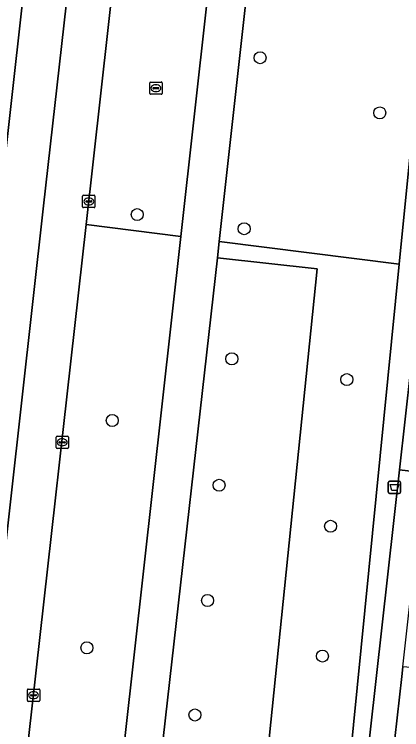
# Model space of a CAD drawing. Extents: x 161928 to 163071, y 386474 to 387428.
# Drawn here: x 161973.7 to 162005.2, y 386750.7 to 386808.8 of the extents above; entities that cross this region are included whole.
import ezdxf

# ---------------------------------------------------------------- set-up
doc = ezdxf.new("R2010")
doc.units = 0
for name, color, linetype in [('IMGEO_Afvalbak', 7, 'Continuous'), ('IMGEO_Berm_groen', 7, 'Continuous'), ('IMGEO_Boom', 7, 'Continuous'), ('IMGEO_Fietspad_gesloten', 7, 'Continuous'), ('IMGEO_Groenvoorziening', 7, 'Continuous'), ('IMGEO_Kolk', 7, 'Continuous'), ('IMGEO_Rijbaan_regionaal_gesloten', 7, 'Continuous'), ('IMGEO_Rioolput', 7, 'Continuous'), ('IMGEO_Voetpad_open', 7, 'Continuous')]:
    doc.layers.add(name, color=color, linetype=linetype)

msp = doc.modelspace()

# ---------------------------------------------------------------- linework, layer by layer
at = {"layer": 'IMGEO_Afvalbak'}
for p, q in [((162004.122, 386769.998), (162004.122, 386770.798)), ((162004.122, 386770.798), (162004.122, 386769.998)), ((162004.222, 386770.898), (162005.012, 386770.898)), ((162005.012, 386770.898), (162004.222, 386770.898)), ((162005.112, 386770.798), (162005.112, 386769.998)), ((162005.112, 386769.998), (162005.112, 386770.798)), ((162005.012, 386769.898), (162004.222, 386769.898)), ((162004.222, 386769.898), (162005.012, 386769.898))]:
    msp.add_line(p, q, dxfattribs=at)
msp.add_lwpolyline([(162004.265, 386770.612), (162004.969, 386770.612), (162004.82, 386770.142), (162004.414, 386770.142), (162004.265, 386770.612)], dxfattribs=at)
for centre, start, end in [((162004.222, 386770.798), 90, 180), ((162004.222, 386770.798), 90, 180), ((162005.012, 386770.798), 0, 90), ((162005.012, 386770.798), 360, 90), ((162004.222, 386769.998), 180, 270), ((162004.222, 386769.998), 180, 270), ((162005.012, 386769.998), 270, 0), ((162005.012, 386769.998), 270, 0)]:
    msp.add_arc(centre, 0.1, start, end, dxfattribs=at)
at = {"layer": 'IMGEO_Berm_groen'}
for points in [[(162010.591, 387000), (162015.741, 387045.758), (162008.079, 387046.78), (162002.842, 387000), (162000, 386974.612), (161979.57, 386791.732), (161987.259, 386790.761), (162000, 386905.02)], [(161979.611, 386694.81), (161979.277, 386701.082), (161979.827, 386719.32), (161980.765, 386731.703), (161982.714, 386750), (161987.259, 386790.761), (161979.57, 386791.732), (161974.908, 386750), (161974.558, 386746.864), (161974.502, 386742.455), (161976.551, 386697.302), (161981.679, 386580.648), (161984.736, 386580.648)], [(161997.23, 386714.781), (161998.505, 386722.956), (162005.008, 386788.518), (161990.392, 386790.363), (161990.245, 386789.035), (161998.337, 386788.148), (161994.436, 386750), (161989.301, 386699.795), (161982.763, 386700.414), (161982.834, 386697.131), (161985.017, 386657.078), (161986.078, 386631.198), (161986.407, 386623.174), (161986.323, 386614.553), (161987.333, 386614.588), (161987.456, 386622.282), (161988.105, 386628.184), (161988.931, 386628.093), (161991.413, 386650.255), (161990.334, 386655.356), (161993.174, 386677.984), (161994.672, 386692.84), (161994.485, 386698.645), (161996.045, 386706.635)], [(161994.436, 386750), (161998.337, 386788.148), (161990.245, 386789.035), (161985.832, 386750), (161984.098, 386733.266), (161983.074, 386718.473), (161982.687, 386703.955), (161982.763, 386700.414), (161989.301, 386699.795)]]:
    msp.add_lwpolyline(points, close=True, dxfattribs=at)
msp.add_lwpolyline([(162000, 386876.945), (161990.392, 386790.363), (162005.008, 386788.518), (162007.001, 386808.617), (162009.798, 386829.325)], dxfattribs=at)
at = {"layer": 'IMGEO_Boom'}
for centre in [(161993.709, 386805.293), (162003.427, 386800.811), (161983.731, 386792.545), (161992.415, 386791.4), (161991.412, 386780.833), (162000.756, 386779.144), (161981.705, 386775.823), (161990.378, 386770.561), (161999.438, 386767.23), (161989.444, 386761.202), (161979.642, 386757.357), (161998.77, 386756.686), (161988.417, 386751.9)]:
    msp.add_circle(centre, 0.489, dxfattribs=at)
at = {"layer": 'IMGEO_Fietspad_gesloten'}
for points in [[(162000, 386876.945), (162013.795, 387000), (162018.878, 387045.34), (162015.741, 387045.758), (162010.591, 387000), (162000, 386905.02), (161987.259, 386790.761), (161982.714, 386750), (161980.765, 386731.703), (161979.827, 386719.32), (161979.277, 386701.082), (161979.611, 386694.81), (161984.736, 386580.648), (161984.915, 386576.654), (161984.951, 386575.648), (161985.195, 386566.729), (161985.291, 386565.038), (161985.55, 386559.992), (161986.136, 386555.866), (161989.468, 386538.945), (161989.951, 386536.793)], [(161986.323, 386614.553), (161986.407, 386623.174), (161986.078, 386631.198), (161985.017, 386657.078), (161982.834, 386697.131), (161982.763, 386700.414), (161982.687, 386703.955), (161983.074, 386718.473), (161984.098, 386733.266), (161985.832, 386750), (161990.245, 386789.035), (161990.392, 386790.363), (162000, 386876.945)]]:
    msp.add_lwpolyline(points, dxfattribs=at)
at = {"layer": 'IMGEO_Groenvoorziening'}
for points in [[(162007.994, 386798.293), (162006.852, 386798.42), (162008.208, 386808.516), (162008.959, 386808.465), (162009.031, 386809.044), (162011.288, 386829.156), (162009.798, 386829.325), (162007.001, 386808.617), (162005.008, 386788.518), (161998.505, 386722.956), (161997.23, 386714.781), (161996.045, 386706.635), (161994.485, 386698.645), (161994.672, 386692.84), (161993.174, 386677.984), (161990.334, 386655.356), (161991.413, 386650.255), (161998.872, 386716.846), (162005.028, 386771.813), (162006.873, 386788.282)], [(162031.554, 386750), (162033.319, 386765.609), (162026.736, 386766.372), (162021.82, 386766.942), (162021.773, 386766.325), (162007.448, 386767.992), (162006.241, 386755.742), (162005.304, 386755.813), (162005.214, 386755.021), (162004.653, 386750), (162000.921, 386716.619), (162027.442, 386713.619), (162028.943, 386726.903)]]:
    msp.add_lwpolyline(points, close=True, dxfattribs=at)
at = {"layer": 'IMGEO_Kolk'}
for p, q in [((161979.295, 386793.188), (161979.295, 386794.04)), ((161979.37, 386794.114), (161980.222, 386794.114)), ((161979.554, 386793.608), (161979.554, 386793.62)), ((161979.597, 386793.657), (161979.995, 386793.657)), ((161979.783, 386793.894), (161979.808, 386793.894)), ((161980.038, 386793.62), (161980.038, 386793.608)), ((161980.296, 386794.04), (161980.296, 386793.188)), ((161980.222, 386793.114), (161979.37, 386793.114)), ((161979.992, 386793.571), (161979.594, 386793.571)), ((161979.806, 386793.334), (161979.781, 386793.334)), ((161977.14, 386773.625), (161977.14, 386774.477)), ((161977.215, 386774.551), (161978.067, 386774.551)), ((161978.141, 386774.477), (161978.141, 386773.625)), ((161977.399, 386774.045), (161977.399, 386774.057)), ((161977.837, 386774.008), (161977.439, 386774.008)), ((161977.442, 386774.094), (161977.84, 386774.094)), ((161977.628, 386774.331), (161977.653, 386774.331)), ((161977.883, 386774.057), (161977.883, 386774.045)), ((161978.067, 386773.551), (161977.215, 386773.551)), ((161977.651, 386773.771), (161977.626, 386773.771)), ((161974.807, 386753.081), (161974.807, 386753.933)), ((161974.882, 386754.007), (161975.734, 386754.007)), ((161975.109, 386753.55), (161975.507, 386753.55)), ((161975.295, 386753.787), (161975.32, 386753.787)), ((161975.808, 386753.933), (161975.808, 386753.081)), ((161975.734, 386753.007), (161974.882, 386753.007)), ((161975.066, 386753.501), (161975.066, 386753.513)), ((161975.504, 386753.464), (161975.106, 386753.464)), ((161975.318, 386753.227), (161975.293, 386753.227)), ((161975.55, 386753.513), (161975.55, 386753.501))]:
    msp.add_line(p, q, dxfattribs=at)
for points in [[(161979.295, 386793.188), (161979.295, 386794.04)], [(161979.37, 386794.114), (161980.222, 386794.114)], [(161980.296, 386794.04), (161980.296, 386793.188)], [(161980.222, 386793.114), (161979.37, 386793.114)], [(161977.14, 386773.625), (161977.14, 386774.477)], [(161977.215, 386774.551), (161978.067, 386774.551)], [(161978.141, 386774.477), (161978.141, 386773.625)], [(161978.067, 386773.551), (161977.215, 386773.551)], [(161974.807, 386753.081), (161974.807, 386753.933)], [(161974.882, 386754.007), (161975.734, 386754.007)], [(161975.808, 386753.933), (161975.808, 386753.081)], [(161975.734, 386753.007), (161974.882, 386753.007)]]:
    msp.add_lwpolyline(points, dxfattribs=at)
for centre, radius, start, end in [((161979.372, 386794.038), 0.0765, 91.55205, 178.44795), ((161979.372, 386794.038), 0.0765, 91.55205, 178.44795), ((161979.594, 386793.617), 0.0403, 85.87752, 175.75265), ((161979.999, 386793.619), 0.0386, 1.73085, 96.63898), ((161980.22, 386794.038), 0.0765, 1.55205, 88.44795), ((161980.22, 386794.038), 0.0765, 1.55205, 88.44795), ((161979.372, 386793.19), 0.0765, 181.55205, 268.44795), ((161979.372, 386793.19), 0.0765, 181.55205, 268.44795), ((161979.591, 386793.607), 0.0366, 178.93798, 274.71019), ((161979.995, 386793.614), 0.043, 264.86636, 352.45326), ((161980.22, 386793.19), 0.0765, 271.55205, 358.44795), ((161980.22, 386793.19), 0.0765, 271.55205, 358.44795), ((161977.217, 386774.475), 0.0765, 91.55205, 178.44795), ((161977.217, 386774.475), 0.0765, 91.55205, 178.44795), ((161978.065, 386774.475), 0.0765, 1.55205, 88.44795), ((161978.065, 386774.475), 0.0765, 1.55205, 88.44795), ((161977.439, 386774.054), 0.0403, 85.87752, 175.75265), ((161977.436, 386774.044), 0.0366, 178.93798, 274.71019), ((161977.84, 386774.051), 0.043, 264.86636, 352.45326), ((161977.844, 386774.056), 0.0386, 1.73085, 96.63898), ((161977.217, 386773.627), 0.0765, 181.55205, 268.44795), ((161977.217, 386773.627), 0.0765, 181.55205, 268.44795), ((161978.065, 386773.627), 0.0765, 271.55205, 358.44795), ((161978.065, 386773.627), 0.0765, 271.55205, 358.44795), ((161974.884, 386753.931), 0.0765, 91.55205, 178.44795), ((161974.884, 386753.931), 0.0765, 91.55205, 178.44795), ((161975.106, 386753.51), 0.0403, 85.87752, 175.75265), ((161975.511, 386753.512), 0.0386, 1.73085, 96.63898), ((161975.732, 386753.931), 0.0765, 1.55205, 88.44795), ((161975.732, 386753.931), 0.0765, 1.55205, 88.44795), ((161974.884, 386753.083), 0.0765, 181.55205, 268.44795), ((161974.884, 386753.083), 0.0765, 181.55205, 268.44795), ((161975.103, 386753.5), 0.0366, 178.93798, 274.71019), ((161975.507, 386753.507), 0.043, 264.86636, 352.45326), ((161975.732, 386753.083), 0.0765, 271.55205, 358.44795), ((161975.732, 386753.083), 0.0765, 271.55205, 358.44795)]:
    msp.add_arc(centre, radius, start, end, dxfattribs=at)
for centre, major_axis, ratio, start_param, end_param in [((161979.782, 386793.614), (-0.387, 0.002), 0.722429, 4.712389, 7.853982), ((161979.807, 386793.614), (-0.39, 0.002), 0.717154, 1.570796, 4.712389), ((161977.627, 386774.051), (-0.387, 0.002), 0.722429, 4.712389, 7.853982), ((161977.652, 386774.051), (-0.39, 0.002), 0.717154, 1.570796, 4.712389), ((161975.294, 386753.507), (-0.387, 0.002), 0.722429, 4.712389, 7.853982), ((161975.319, 386753.507), (-0.39, 0.002), 0.717154, 1.570796, 4.712389)]:
    msp.add_ellipse(centre, major_axis=major_axis, ratio=ratio, start_param=start_param, end_param=end_param, dxfattribs=at)
at = {"layer": 'IMGEO_Rijbaan_regionaal_gesloten'}
for points in [[(161972.435, 386792.338), (161984.427, 386899.765), (161995.601, 387000.147), (162000.892, 387047.542), (161997.606, 387047.891), (161994.104, 387017.005), (161992.176, 387000), (161983.933, 386925.263), (161978.27, 386876.664), (161975.047, 386846.144), (161972.992, 386827.508), (161969.178, 386792.92), (161964.445, 386750), (161959.153, 386702.875), (161958.808, 386699.805), (161954.623, 386661.189), (161946.624, 386581.642), (161945.107, 386566.558), (161941.907, 386531.424), (161945.326, 386531.294), (161945.53, 386533.621), (161952.774, 386609.984), (161961.616, 386696.605), (161966.123, 386736.258)], [(161976.129, 386793.271), (161983.664, 386860.163), (161994.441, 386956.609), (161999.349, 387000.588), (162004.52, 387047.158), (162000.892, 387047.542), (161995.601, 387000.147), (161984.427, 386899.765), (161972.435, 386792.338), (161966.123, 386736.258), (161961.616, 386696.605), (161952.774, 386609.984), (161945.53, 386533.621), (161945.326, 386531.294), (161948.86, 386531.16), (161949.012, 386532.874), (161955.82, 386605.473), (161963.038, 386676.606), (161966.601, 386708.203), (161970.597, 386743.824), (161971.645, 386753.437)]]:
    msp.add_lwpolyline(points, close=True, dxfattribs=at)
for points in [[(161976.551, 386697.302), (161974.502, 386742.455), (161974.558, 386746.864), (161974.908, 386750), (161979.57, 386791.732), (162000, 386974.612)], [(161983.664, 386860.163), (161976.129, 386793.271), (161971.645, 386753.437), (161970.597, 386743.824), (161970.404, 386740.167), (161970.121, 386734.016), (161970.093, 386730.614), (161970.06, 386727.579), (161970.123, 386725.155), (161970.213, 386721.198), (161970.363, 386716.943), (161970.732, 386708.667), (161970.925, 386705.32), (161971.624, 386691.893), (161977.874, 386556.286), (161978.76, 386534.233), (161979.003, 386529.077), (161979.123, 386525.549), (161994.018, 386528.08)]]:
    msp.add_lwpolyline(points, dxfattribs=at)
at = {"layer": 'IMGEO_Rioolput'}
for p, q in [((161984.745, 386802.394), (161984.745, 386803.246)), ((161984.82, 386803.32), (161985.672, 386803.32)), ((161985.233, 386803.1), (161985.258, 386803.1)), ((161985.746, 386803.246), (161985.746, 386802.394)), ((161985.004, 386802.814), (161985.004, 386802.826)), ((161985.442, 386802.777), (161985.044, 386802.777)), ((161985.047, 386802.863), (161985.445, 386802.863)), ((161985.256, 386802.54), (161985.231, 386802.54)), ((161985.488, 386802.826), (161985.488, 386802.814)), ((161985.672, 386802.32), (161984.82, 386802.32))]:
    msp.add_line(p, q, dxfattribs=at)
for points in [[(161984.745, 386802.394), (161984.745, 386803.246)], [(161984.82, 386803.32), (161985.672, 386803.32)], [(161985.746, 386803.246), (161985.746, 386802.394)], [(161985.672, 386802.32), (161984.82, 386802.32)]]:
    msp.add_lwpolyline(points, dxfattribs=at)
for centre, radius, start, end in [((161984.822, 386803.244), 0.0765, 91.55205, 178.44795), ((161984.822, 386803.244), 0.0765, 91.55205, 178.44795), ((161985.67, 386803.244), 0.0765, 1.55205, 88.44795), ((161985.67, 386803.244), 0.0765, 1.55205, 88.44795), ((161984.822, 386802.396), 0.0765, 181.55205, 268.44795), ((161984.822, 386802.396), 0.0765, 181.55205, 268.44795), ((161985.044, 386802.823), 0.0403, 85.87752, 175.75265), ((161985.041, 386802.813), 0.0366, 178.93798, 274.71019), ((161985.445, 386802.82), 0.043, 264.86636, 352.45326), ((161985.449, 386802.825), 0.0386, 1.73085, 96.63898), ((161985.67, 386802.396), 0.0765, 271.55205, 358.44795), ((161985.67, 386802.396), 0.0765, 271.55205, 358.44795)]:
    msp.add_arc(centre, radius, start, end, dxfattribs=at)
for centre, major_axis, ratio, start_param, end_param in [((161985.232, 386802.82), (-0.387, 0.002), 0.722429, 4.712389, 7.853982), ((161985.257, 386802.82), (-0.39, 0.002), 0.717154, 1.570796, 4.712389)]:
    msp.add_ellipse(centre, major_axis=major_axis, ratio=ratio, start_param=start_param, end_param=end_param, dxfattribs=at)
at = {"layer": 'IMGEO_Voetpad_open'}
for points in [[(162009.031, 386809.044), (162008.959, 386808.465), (162008.208, 386808.516), (162006.852, 386798.42), (162007.994, 386798.293), (162006.873, 386788.282), (162005.028, 386771.813), (162007.061, 386771.581), (162010.678, 386803.312), (162016.97, 386802.618), (162018.982, 386802.396), (162023.483, 386801.899), (162027.307, 386801.514), (162038.44, 386800.239), (162042.308, 386799.694), (162046.91, 386799.189), (162049.03, 386798.931), (162052.172, 386798.582), (162051.904, 386796.301), (162051.886, 386794.866), (162051.802, 386794.17), (162058.274, 386793.43), (162058.268, 386793.375), (162060.619, 386793.088)], [(162004.653, 386750), (162005.214, 386755.021), (162005.304, 386755.813), (162006.74, 386768.689), (162006.777, 386769.017), (162007.061, 386771.581), (162005.028, 386771.813), (161998.872, 386716.846), (161991.413, 386650.255), (161988.931, 386628.093), (161988.105, 386628.184), (161987.456, 386622.282), (161987.333, 386614.588), (161986.323, 386614.553)]]:
    msp.add_lwpolyline(points, dxfattribs=at)

doc.saveas('drawing.dxf')
